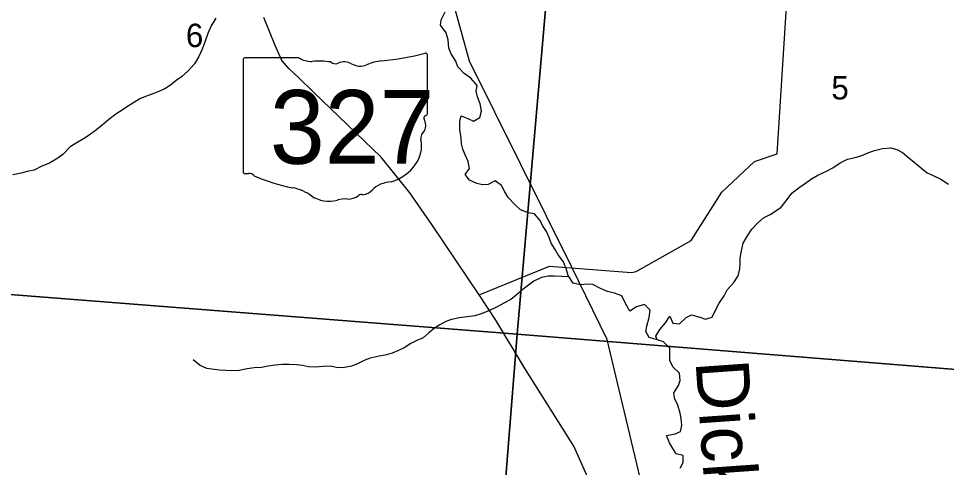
# Model space of a CAD drawing. Extents: x 0 to 42, y 0 to 22.
# Drawn here: x 5.519 to 6.349, y 19.624 to 20.025 of the extents above; entities that cross this region are included whole.
import ezdxf

# ---------------------------------------------------------------- set-up
doc = ezdxf.new("R2010")
doc.units = 0
for name, color, linetype in [('GM_X_Minor_River', 7, 'Continuous'), ('GM_X_Minor_River_Text', 7, 'Continuous'), ('GM_X_Rail_Line', 7, 'Continuous'), ('GM_X_Section', 7, 'Continuous'), ('GM_X_Section_Text', 7, 'Continuous'), ('GM_X_State_Location', 7, 'Continuous'), ('GM_X_State_Route', 7, 'Continuous'), ('GM_X_State_Shield', 7, 'Continuous'), ('GM_X_Township_Road', 7, 'Continuous')]:
    doc.layers.add(name, color=color, linetype=linetype)

msp = doc.modelspace()

# ---------------------------------------------------------------- linework, layer by layer
at = {"layer": 'GM_X_Minor_River'}
for points in [[(5.69566, 20.02519), (5.69166, 20.01837), (5.68861, 20.01156), (5.68613, 20.00455), (5.68345, 19.99754), (5.68059, 19.99092), (5.6766, 19.98448), (5.6709, 19.97806), (5.66501, 19.97277), (5.66027, 19.96937), (5.65515, 19.96521), (5.65003, 19.96201), (5.64321, 19.95919), (5.63847, 19.95712), (5.63278, 19.95505), (5.62786, 19.95317), (5.62312, 19.95015), (5.61762, 19.94676), (5.61288, 19.94355), (5.60643, 19.9394), (5.59998, 19.93449), (5.59391, 19.92939), (5.58802, 19.92486), (5.58252, 19.92052), (5.5774, 19.91731), (5.57096, 19.91354), (5.56546, 19.91015), (5.55919, 19.90353), (5.55445, 19.90013), (5.54705, 19.89561), (5.54023, 19.89278), (5.53341, 19.88939), (5.52697, 19.88828), (5.52167, 19.88678), (5.51428, 19.8851)], [(5.92922, 19.87747), (5.92261, 19.88033), (5.91884, 19.88547), (5.92264, 19.89076), (5.92153, 19.89702), (5.91871, 19.9031), (5.91665, 19.90823), (5.91553, 19.91297), (5.91517, 19.91809), (5.91387, 19.92568), (5.91408, 19.93269), (5.91505, 19.938), (5.92128, 19.93551), (5.92619, 19.93303), (5.93188, 19.93643), (5.93323, 19.94192), (5.9323, 19.94856), (5.92968, 19.95483), (5.92856, 19.95995), (5.92933, 19.96488), (5.92387, 19.97153), (5.91783, 19.97572), (5.91217, 19.98162), (5.91048, 19.98674), (5.90615, 19.99321), (5.90428, 19.99852), (5.90355, 20.00592), (5.90168, 20.01199), (5.89678, 20.01883), (5.89718, 20.02376), (5.9008, 20.03076)], [(6.09033, 19.73771), (6.08922, 19.74098), (6.09283, 19.74685), (6.09777, 19.7529), (6.10177, 19.75876), (6.10458, 19.75269), (6.11045, 19.7521), (6.11652, 19.75776), (6.12126, 19.76002), (6.12864, 19.75791), (6.13374, 19.75619), (6.1398, 19.75788), (6.14266, 19.76412), (6.1459, 19.77056), (6.15027, 19.77699), (6.15294, 19.78248), (6.15902, 19.78891), (6.16282, 19.79496), (6.16436, 19.80122), (6.16475, 19.80633), (6.16458, 19.81107), (6.16574, 19.81733), (6.16728, 19.82415), (6.17127, 19.83058), (6.17508, 19.83664), (6.18058, 19.84231), (6.18571, 19.84684), (6.19159, 19.84985), (6.19652, 19.85287), (6.20145, 19.85627), (6.20582, 19.86194), (6.21095, 19.86875), (6.21759, 19.87385), (6.22233, 19.87705), (6.22859, 19.88158), (6.23428, 19.88498), (6.24186, 19.88837), (6.24755, 19.89138), (6.25419, 19.89591), (6.26063, 19.89911), (6.26764, 19.90079), (6.27427, 19.90286), (6.27901, 19.90474), (6.28488, 19.9068), (6.29208, 19.90867), (6.29946, 19.90922), (6.30494, 19.90787), (6.30985, 19.90501), (6.31552, 19.90044), (6.32174, 19.8953), (6.32703, 19.89092), (6.33193, 19.88693), (6.33722, 19.88463), (6.34402, 19.88139), (6.35101, 19.87681)], [(6.11095, 19.62297), (6.11381, 19.62808), (6.11364, 19.63434), (6.10759, 19.63568), (6.10458, 19.64044), (6.10157, 19.64575), (6.09894, 19.65221), (6.10652, 19.6537), (6.11144, 19.65577), (6.1126, 19.66127), (6.11205, 19.66752), (6.11112, 19.67227), (6.10906, 19.67929), (6.10587, 19.68556), (6.10532, 19.6903), (6.10969, 19.69673), (6.11103, 19.70147), (6.1103, 19.70792), (6.10445, 19.71344), (6.10182, 19.71932), (6.10184, 19.72463), (6.10167, 19.73032), (6.0962, 19.73584), (6.08959, 19.73795), (6.08335, 19.73986), (6.08034, 19.74518), (6.0813, 19.74992), (6.08322, 19.75769), (6.08419, 19.76413), (6.0791, 19.76927), (6.0719, 19.76721), (6.06602, 19.76343), (6.06207, 19.77008), (6.05887, 19.77692), (6.05245, 19.77941), (6.04602, 19.78094), (6.03978, 19.78343), (6.03298, 19.78706), (6.02788, 19.78745), (6.02201, 19.7869), (6.01539, 19.78825), (6.01087, 19.79509), (6.00938, 19.80022), (6.00675, 19.80743), (6.00204, 19.81352), (5.99922, 19.81846), (5.99564, 19.82416), (5.99377, 19.82928), (5.99152, 19.83441), (5.98794, 19.83973), (5.98569, 19.84448), (5.98079, 19.85037), (5.97511, 19.85134), (5.96812, 19.85402), (5.96322, 19.85858), (5.95718, 19.86505), (5.95417, 19.86999), (5.95116, 19.8755), (5.94569, 19.87969), (5.93925, 19.87649), (5.93433, 19.87612), (5.92922, 19.87747)], [(6.01169, 19.79386), (6.00481, 19.79417), (5.99895, 19.79457), (5.99308, 19.79458), (5.98702, 19.79347), (5.9802, 19.79027), (5.97072, 19.78309), (5.96445, 19.77762), (5.95971, 19.77365), (5.95402, 19.77064), (5.94663, 19.76687), (5.93999, 19.76367), (5.93317, 19.76103), (5.9273, 19.75916), (5.92011, 19.75823), (5.91367, 19.75731), (5.90666, 19.75581), (5.90155, 19.75394), (5.89605, 19.75111), (5.89131, 19.74809), (5.88619, 19.74394), (5.88125, 19.73959), (5.87538, 19.73715), (5.87026, 19.73451), (5.86419, 19.73055), (5.85907, 19.72829), (5.85358, 19.72565), (5.84714, 19.72397), (5.84183, 19.72304), (5.83369, 19.72117), (5.82895, 19.71948), (5.82232, 19.71628), (5.81721, 19.71421), (5.81077, 19.7129), (5.8049, 19.71254), (5.79828, 19.71427), (5.79147, 19.71373), (5.78503, 19.71337), (5.7786, 19.71358), (5.77312, 19.71473), (5.76801, 19.71532), (5.76139, 19.71572), (5.75533, 19.71555), (5.7489, 19.71501), (5.74246, 19.71427), (5.73659, 19.71296), (5.73016, 19.7126), (5.72372, 19.71168), (5.71671, 19.71037), (5.70971, 19.71001), (5.7046, 19.71022), (5.69912, 19.71062), (5.6942, 19.7112), (5.68777, 19.71198), (5.68172, 19.71485), (5.67549, 19.7198)]]:
    msp.add_lwpolyline(points, dxfattribs=at)
at = {"layer": 'GM_X_Rail_Line'}
msp.add_lwpolyline([(6.10315, 19.49709), (6.04586, 19.73784), (6.01388, 19.80311), (5.92253, 19.98674), (5.79552, 20.44655), (5.75032, 20.62172), (5.71211, 20.6935), (5.68193, 20.73295), (5.63212, 20.79017), (5.61125, 20.82076), (5.61242, 20.85061), (5.62392, 20.88088), (5.63701, 20.9)], dxfattribs=at)
at = {"layer": 'GM_X_Section'}
for points in [[(5.92179, 20.24451), (6.00854, 20.23801), (5.96521, 19.74271), (5.34375, 19.79124), (5.36588, 20.02875), (5.39068, 20.29146)], [(6.00854, 20.23801), (6.4512, 20.19889), (6.50707, 20.19525), (6.46525, 19.70241), (5.96521, 19.74271)], [(5.34375, 19.79124), (5.96521, 19.74271), (5.92489, 19.23623), (5.29794, 19.29404), (5.32103, 19.54312)], [(5.96521, 19.74271), (6.46525, 19.70241), (6.42153, 19.19422), (5.92489, 19.23623)]]:
    msp.add_lwpolyline(points, close=True, dxfattribs=at)
at = {"layer": 'GM_X_State_Route'}
msp.add_lwpolyline([(6.10243, 19.31289), (6.10518, 19.42811), (6.10464, 19.44185), (6.10352, 19.44871), (6.10172, 19.45759), (6.0979, 19.46805), (6.09521, 19.4747), (6.09385, 19.47783), (6.04959, 19.56724), (6.01592, 19.6426), (5.97173, 19.71254), (5.94613, 19.75537), (5.93129, 19.77796), (5.88955, 19.83994), (5.86911, 19.869), (5.84354, 19.90088), (5.78335, 19.95874), (5.76973, 19.97214), (5.76133, 19.97986), (5.75475, 19.98735), (5.74885, 20.00074), (5.73864, 20.02572)], dxfattribs=at)
at = {"layer": 'GM_X_State_Shield'}
for p, q in [((5.88498, 19.93988), (5.88498, 19.99222)), ((5.72019, 19.98802), (5.72019, 19.88796)), ((5.77007, 19.98974), (5.72181, 19.98974)), ((5.88496, 19.93989), (5.88498, 19.93988))]:
    msp.add_line(p, q, dxfattribs=at)
for centre, major_axis, start_param, end_param in [((5.82628, 20.12616), (0.17476, 0), 4.814394, 5.042369), ((5.88315, 19.99244), (0.00183, 0), 6.141152, 7.989035), ((5.72208, 19.98824), (0.00191, 0), 1.712693, 3.28349), ((5.78156, 20.00136), (0.01852, 0), 4.042523, 4.731795), ((5.7877, 19.93357), (0.06648, 0), 1.404758, 1.657858), ((5.8028, 19.98875), (0.00534, 0), 3.836095, 5.185415), ((5.81064, 19.97719), (0.01111, 0), 0.950623, 2.079405), ((5.82497, 19.99305), (0.01336, 0), 4.081561, 5.145723), ((5.84857, 19.95918), (0.03516, 0), 1.699011, 2.107814), ((5.88456, 19.93604), (0.00284, 0), 1.883978, 3.671073), ((5.86649, 19.92942), (0.01704, 0), 5.934695, 6.695948), ((5.88302, 19.93968), (0.00196, 0), 5.05454, 6.418171), ((5.83607, 19.91132), (0.04371, 0), 5.101752, 6.440018), ((5.89155, 19.91798), (0.0124, 0), 2.387724, 3.262537), ((5.72209, 19.88774), (0.00193, 0), 3.00124, 4.508301), ((5.72239, 19.89798), (0.0147, 0), 4.665946, 4.897461), ((5.72539, 19.88219), (0.0053, 0), 0.519207, 1.627899), ((5.79231, 19.97209), (0.1262, 0), 4.195997, 4.488961), ((5.8545, 19.85987), (0.02394, 0), 1.647645, 2.488434), ((5.75468, 19.84301), (0.03949, 0), 0.823519, 1.323587), ((5.82577, 19.86451), (0.00376, 0), 1.147584, 2.315152), ((5.82417, 19.87826), (0.01412, 0), 4.937069, 5.64225), ((5.79739, 19.88169), (0.02506, 0), 4.026481, 4.996735), ((5.81186, 19.8471), (0.02059, 0), 1.495662, 1.94098), ((5.81369, 19.8742), (0.01335, 0), 4.691044, 5.507374)]:
    msp.add_ellipse(centre, major_axis=major_axis, ratio=0.8, start_param=start_param, end_param=end_param, dxfattribs=at)
at = {"layer": 'GM_X_Township_Road'}
for points in [[(6.01365, 19.80209), (6.06747, 19.79798), (6.07156, 19.79862), (6.12089, 19.82648), (6.14824, 19.8697), (6.16784, 19.888), (6.17746, 19.89698), (6.19767, 19.90383), (6.21635, 20.19527), (6.22503, 20.1973), (6.22735, 20.19814)], [(5.93129, 19.77796), (5.99418, 19.80354), (6.00551, 19.80271), (6.01365, 19.80209)]]:
    msp.add_lwpolyline(points, dxfattribs=at)

# ---------------------------------------------------------------- texts
at = {"layer": 'GM_X_Minor_River_Text'}
msp.add_text('Dickason', height=0.047354, rotation=274.02261, dxfattribs=at).set_placement((6.12473, 19.71848))
at = {"layer": 'GM_X_Section_Text'}
for s, p in [('6', (5.66897, 19.99934)), ('5', (6.24626, 19.95252))]:
    msp.add_text(s, height=0.02093, rotation=0.00001, dxfattribs=at).set_placement(p)
at = {"layer": 'GM_X_State_Location'}
for s in ['s', 'r']:
    msp.add_text(s, height=0.0000947, dxfattribs=at).set_placement((5.80073, 19.93134))
msp.add_text('327', height=0.0000947, rotation=0.00001, dxfattribs=at).set_placement((5.7673, 19.92445))
at = {"layer": 'GM_X_State_Shield'}
msp.add_text('327', height=0.065918, dxfattribs=at).set_placement((5.74411, 19.89502))

doc.saveas('drawing.dxf')
